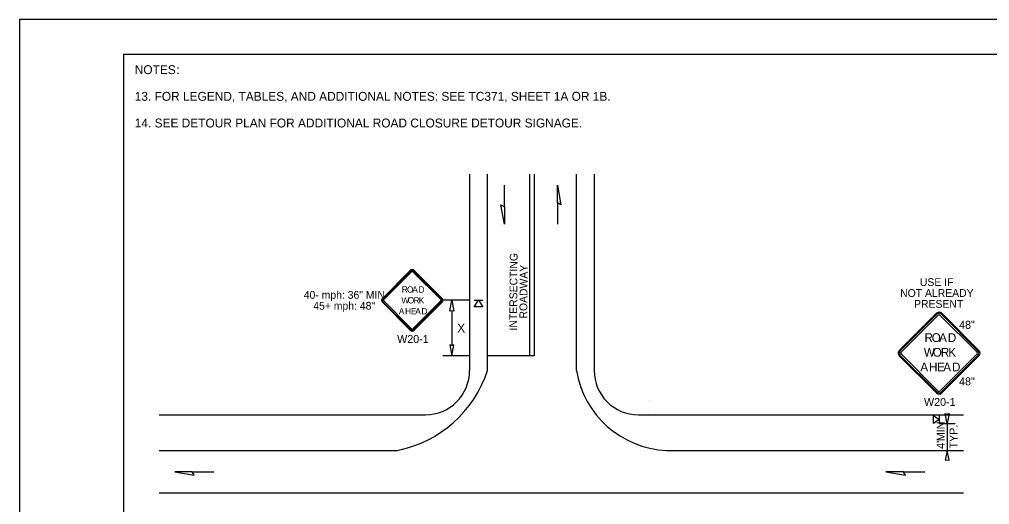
# Model space of a CAD drawing. Extents: x 99958 to 100136, y 99935 to 100013.
# Drawn here: x 100039.06 to 100047.79, y 100006.32 to 100010.69 of the extents above; entities that cross this region are included whole.
import ezdxf

# ---------------------------------------------------------------- set-up
doc = ezdxf.new("R2010")
doc.units = 0
for name, color, linetype in [('RD_ED_ShoulderPavedEdge', 7, 'Continuous'), ('RD_MK_LineDblYellowCenter', 7, 'Continuous'), ('RD_MK_LineEdgeWhite', 7, 'Continuous'), ('RD_MK_LineEdgeYellow', 7, 'Continuous'), ('RD_MK_LineLane', 7, 'Continuous'), ('RD_MK_LineStop', 7, 'Continuous'), ('SH_DE_DetailBody1Text', 7, 'Continuous'), ('SH_GI_GeneralNotesBodyText', 7, 'Continuous'), ('SH_GI_PlotLimits', 7, 'Continuous'), ('SH_GI_SheetBorder', 7, 'Continuous'), ('TR_SN_ConstructionSigns', 7, 'Continuous'), ('TR_WZ_PortableSignMountBlk-Org', 7, 'Continuous'), ('TR_WZ_WorkZoneDetails', 7, 'Continuous'), ('TR_WZ_WorkZoneTextCurrent', 7, 'Continuous')]:
    doc.layers.add(name, color=color, linetype=linetype)

msp = doc.modelspace()

# ---------------------------------------------------------------- linework, layer by layer
at = {"layer": 'RD_ED_ShoulderPavedEdge'}
for p, q in [((100040.32, 100007.1284), (100042.7119, 100007.1284)), ((100044.6319, 100007.1284), (100047.555, 100007.1284))]:
    msp.add_line(p, q, dxfattribs=at)
for points in [[(100043.1119, 100009.295), (100043.1119, 100007.5284)], [(100044.2319, 100009.295), (100044.2319, 100007.5284)]]:
    msp.add_lwpolyline(points, dxfattribs=at)
for centre, start, end in [((100042.7119, 100007.5284), 270, 0), ((100044.6319, 100007.5284), 180, 270)]:
    msp.add_arc(centre, 0.4, start, end, dxfattribs=at)
at = {"layer": 'RD_MK_LineDblYellowCenter'}
for p, q in [((100043.6519, 100009.295), (100043.6519, 100007.6584)), ((100043.6919, 100009.295), (100043.6919, 100007.6584))]:
    msp.add_line(p, q, dxfattribs=at)
at = {"layer": 'RD_MK_LineEdgeWhite'}
for p, q in [((100043.2719, 100007.5284), (100043.2719, 100009.295)), ((100044.0719, 100007.5284), (100044.0719, 100009.295))]:
    msp.add_line(p, q, dxfattribs=at)
for centre, radius, start, end in [((100042.257, 100007.8547), 1.0661, 281.08423, 342.18285), ((100044.9219, 100007.669), 0.8615, 189.3884, 267.34452)]:
    msp.add_arc(centre, radius, start, end, dxfattribs=at)
at = {"layer": 'RD_MK_LineEdgeYellow'}
for p, q in [((100040.32, 100006.8084), (100042.4619, 100006.8084)), ((100044.8819, 100006.8084), (100047.555, 100006.8084))]:
    msp.add_line(p, q, dxfattribs=at)
at = {"layer": 'RD_MK_LineLane'}
msp.add_lwpolyline([(100047.555, 100006.4244), (100040.32, 100006.4244)], dxfattribs=at)
at = {"layer": 'RD_MK_LineStop'}
msp.add_line((100043.6919, 100007.6584), (100043.2719, 100007.6584), dxfattribs=at)
at = {"layer": 'SH_GI_PlotLimits'}
msp.add_lwpolyline([(100039.0625, 99999.6875), (100056.0625, 99999.6875), (100056.0625, 100010.6875), (100039.0625, 100010.6875)], close=True, dxfattribs=at)
at = {"layer": 'SH_GI_SheetBorder'}
for q in [(100040, 100000), (100055.75, 100010.375)]:
    msp.add_line((100040, 100010.375), q, dxfattribs=at)
at = {"layer": 'TR_SN_ConstructionSigns'}
for p, q in [((100042.5782, 100008.4278), (100042.3276, 100008.1772)), ((100042.5831, 100008.4228), (100042.3325, 100008.1722)), ((100042.3395, 100008.1653), (100042.5901, 100008.4158)), ((100042.602, 100008.4158), (100042.8526, 100008.1653)), ((100042.8596, 100008.1722), (100042.609, 100008.4228)), ((100042.8645, 100008.1772), (100042.6139, 100008.4278)), ((100042.3276, 100008.1414), (100042.5782, 100007.8908)), ((100042.3325, 100008.1464), (100042.5831, 100007.8958)), ((100042.5901, 100007.9028), (100042.3395, 100008.1533)), ((100042.8526, 100008.1533), (100042.602, 100007.9028)), ((100042.609, 100007.8958), (100042.8596, 100008.1464)), ((100042.6139, 100007.8908), (100042.8645, 100008.1414)), ((100047.3109, 100008.0423), (100046.9768, 100007.7082)), ((100047.3169, 100008.0363), (100046.9828, 100007.7022)), ((100046.9927, 100007.6923), (100047.3268, 100008.0264)), ((100047.3427, 100008.0264), (100047.6768, 100007.6923)), ((100047.6868, 100007.7022), (100047.3527, 100008.0363)), ((100047.6928, 100007.7082), (100047.3586, 100008.0423)), ((100046.9768, 100007.6604), (100047.3109, 100007.3263)), ((100046.9828, 100007.6664), (100047.3169, 100007.3323)), ((100047.3268, 100007.3422), (100046.9927, 100007.6764)), ((100047.6768, 100007.6764), (100047.3427, 100007.3422)), ((100047.3527, 100007.3323), (100047.6868, 100007.6664)), ((100047.3586, 100007.3263), (100047.6928, 100007.6604))]:
    msp.add_line(p, q, dxfattribs=at)
for centre, radius, start, end in [((100042.596, 100008.4099), 0.0253, 45, 135), ((100042.596, 100008.4099), 0.0183, 45, 135), ((100042.596, 100008.4099), 0.00844, 45, 135), ((100042.3455, 100008.1593), 0.0253, 135, 225.00001), ((100042.3455, 100008.1593), 0.0183, 135, 225.00001), ((100042.3455, 100008.1593), 0.00844, 135, 225.00001), ((100042.8466, 100008.1593), 0.00844, 315.00002, 45), ((100042.8466, 100008.1593), 0.0183, 315.00002, 45), ((100042.8466, 100008.1593), 0.0253, 315.00001, 45.00001), ((100047.3348, 100008.0184), 0.0338, 45, 135), ((100047.3348, 100008.0184), 0.0253, 45, 135), ((100047.3348, 100008.0184), 0.0113, 45, 135), ((100042.596, 100007.9087), 0.0183, 225.00001, 315.00002), ((100042.596, 100007.9087), 0.00844, 225.00001, 315.00002), ((100042.596, 100007.9087), 0.0253, 225.00001, 315.00001), ((100047.0007, 100007.6843), 0.0338, 135, 225.00001), ((100047.0007, 100007.6843), 0.0253, 135, 225.00001), ((100047.0007, 100007.6843), 0.0113, 135, 225.00001), ((100047.6689, 100007.6843), 0.0113, 315.00002, 45), ((100047.6689, 100007.6843), 0.0253, 315.00002, 45), ((100047.6689, 100007.6843), 0.0338, 315.00001, 45.00001), ((100047.3348, 100007.3502), 0.0338, 225.00001, 315.00001), ((100047.3348, 100007.3502), 0.0253, 225.00001, 315.00002), ((100047.3348, 100007.3502), 0.0113, 225.00001, 315.00002)]:
    msp.add_arc(centre, radius, start, end, dxfattribs=at)
at = {"layer": 'TR_WZ_PortableSignMountBlk-Org'}
for p, q in [((100043.1519, 100008.1593), (100043.2319, 100008.1593)), ((100047.3348, 100007.1234), (100047.3348, 100007.0514))]:
    msp.add_line(p, q, dxfattribs=at)
for points in [[(100043.1919, 100008.1593), (100043.2319, 100008.1018), (100043.1519, 100008.1018)], [(100047.3348, 100007.0874), (100047.2831, 100007.0514), (100047.2831, 100007.1234)]]:
    msp.add_lwpolyline(points, close=True, dxfattribs=at)
at = {"layer": 'TR_WZ_WorkZoneDetails'}
for p, q in [((100043.4242, 100009.0021), (100043.4242, 100009.195)), ((100043.9015, 100009.0378), (100043.9015, 100008.8449)), ((100043.1119, 100008.1593), (100042.8719, 100008.1593)), ((100042.9519, 100008.0656), (100042.9519, 100007.753)), ((100043.1119, 100007.6593), (100042.8719, 100007.6593)), ((100044.7227, 100007.2606), (100044.7227, 100007.2606)), ((100044.7227, 100007.1363), (100044.7227, 100007.1363)), ((100047.3348, 100007.0514), (100047.4788, 100007.0514)), ((100047.4068, 100007.0514), (100047.4068, 100006.8084)), ((100047.3348, 100006.8084), (100047.4788, 100006.8084)), ((100040.6169, 100006.6164), (100040.8098, 100006.6164)), ((100047.0136, 100006.6164), (100047.2065, 100006.6164))]:
    msp.add_line(p, q, dxfattribs=at)
for points in [[(100043.9015, 100009.195), (100043.9323, 100009.0199), (100043.9015, 100009.0378)], [(100043.4242, 100008.8449), (100043.3933, 100009.0199), (100043.4242, 100009.0021)], [(100042.9519, 100008.1593), (100042.9712, 100008.061), (100042.9519, 100008.0656), (100042.9327, 100008.061)], [(100042.9519, 100007.6593), (100042.9712, 100007.7576), (100042.9519, 100007.753), (100042.9327, 100007.7576)], [(100047.4068, 100007.0514), (100047.3894, 100007.1398), (100047.4068, 100007.1357), (100047.4241, 100007.1398)], [(100047.4068, 100006.8084), (100047.3894, 100006.72), (100047.4068, 100006.7241), (100047.4241, 100006.72)], [(100040.4597, 100006.6164), (100040.6347, 100006.5856), (100040.6169, 100006.6164)], [(100046.8563, 100006.6164), (100047.0314, 100006.5856), (100047.0136, 100006.6164)]]:
    msp.add_lwpolyline(points, close=True, dxfattribs=at)

# ---------------------------------------------------------------- texts
at = {"layer": 'SH_DE_DetailBody1Text'}
for s, p in [('INTERSECTING', (100043.5379, 100007.8877)), ('ROADWAY', (100043.6299, 100007.9952))]:
    msp.add_text(s, height=0.07, rotation=89.5374, dxfattribs=at).set_placement(p)
at = {"layer": 'SH_GI_GeneralNotesBodyText'}
for s, p in [('NOTES', (100040.1, 100010.195)), (':', (100040.4743, 100010.195)), ('13. FOR LEGEND, TABLES, AND ADDITIONAL NOTES: SEE TC371, SHEET 1A OR 1B.', (100040.1, 100009.955)), ('14. SEE DETOUR PLAN FOR ADDITIONAL ROAD CLOSURE DETOUR SIGNAGE.', (100040.1, 100009.715))]:
    msp.add_text(s, height=0.08, rotation=360, dxfattribs=at).set_placement(p)
at = {"layer": 'TR_SN_ConstructionSigns'}
for s, height, p in [('R', 0.0562, (100042.5015, 100008.2288)), ('O', 0.0562, (100042.5484, 100008.2288)), ('A', 0.0562, (100042.5959, 100008.2288)), ('D', 0.0562, (100042.6524, 100008.2288)), ('W', 0.0562, (100042.4986, 100008.1312)), ('O', 0.0562, (100042.5555, 100008.1312)), ('R', 0.0562, (100042.607, 100008.1312)), ('K', 0.0562, (100042.6542, 100008.1312)), ('A', 0.0562, (100042.4751, 100008.0335)), ('H', 0.0562, (100042.5314, 100008.0335)), ('E', 0.0562, (100042.5831, 100008.0335)), ('A', 0.0562, (100042.6225, 100008.0335)), ('D', 0.0562, (100042.6787, 100008.0335)), ('R', 0.0788, (100047.2029, 100007.7842)), ('O', 0.0788, (100047.2682, 100007.7842)), ('A', 0.0788, (100047.3344, 100007.7842)), ('D', 0.0788, (100047.4131, 100007.7842)), ('W', 0.0788, (100047.197, 100007.652)), ('O', 0.0788, (100047.2773, 100007.652)), ('R', 0.0788, (100047.3505, 100007.652)), ('K', 0.0788, (100047.4175, 100007.652)), ('A', 0.0788, (100047.1655, 100007.5198)), ('H', 0.0788, (100047.2442, 100007.5198)), ('E', 0.0788, (100047.3167, 100007.5198)), ('A', 0.0788, (100047.3718, 100007.5198)), ('D', 0.0788, (100047.4505, 100007.5198))]:
    msp.add_text(s, height=height, dxfattribs=at).set_placement(p)
for s, p in [('48"', (100047.5146, 100007.9029)), ('W20-1', (100042.4602, 100007.7754)), ('48"', (100047.5146, 100007.3937)), ('W20-1', (100047.1989, 100007.2084))]:
    msp.add_text(s, height=0.072, rotation=360, dxfattribs=at).set_placement(p)
at = {"layer": 'TR_WZ_WorkZoneDetails'}
for s, p in [('USE IF', (100047.1618, 100008.2882)), ('40- mph: 36" MIN', (100041.62, 100008.1733)), ('NOT ALREADY', (100046.9842, 100008.1902)), ('PRESENT', (100047.1096, 100008.0922)), ('45+ mph: 48"', (100041.7056, 100008.0753))]:
    msp.add_text(s, height=0.07, dxfattribs=at).set_placement(p)
at = {"layer": 'TR_WZ_WorkZoneTextCurrent'}
msp.add_text('X', height=0.08, dxfattribs=at).set_placement((100043.0002, 100007.8693))
for s, p in [('MIN', (100047.3852, 100006.8916)), ('TYP.', (100047.5004, 100006.8261)), ("4'", (100047.3852, 100006.8228))]:
    msp.add_text(s, height=0.072, rotation=90, dxfattribs=at).set_placement(p)

doc.saveas('drawing.dxf')
